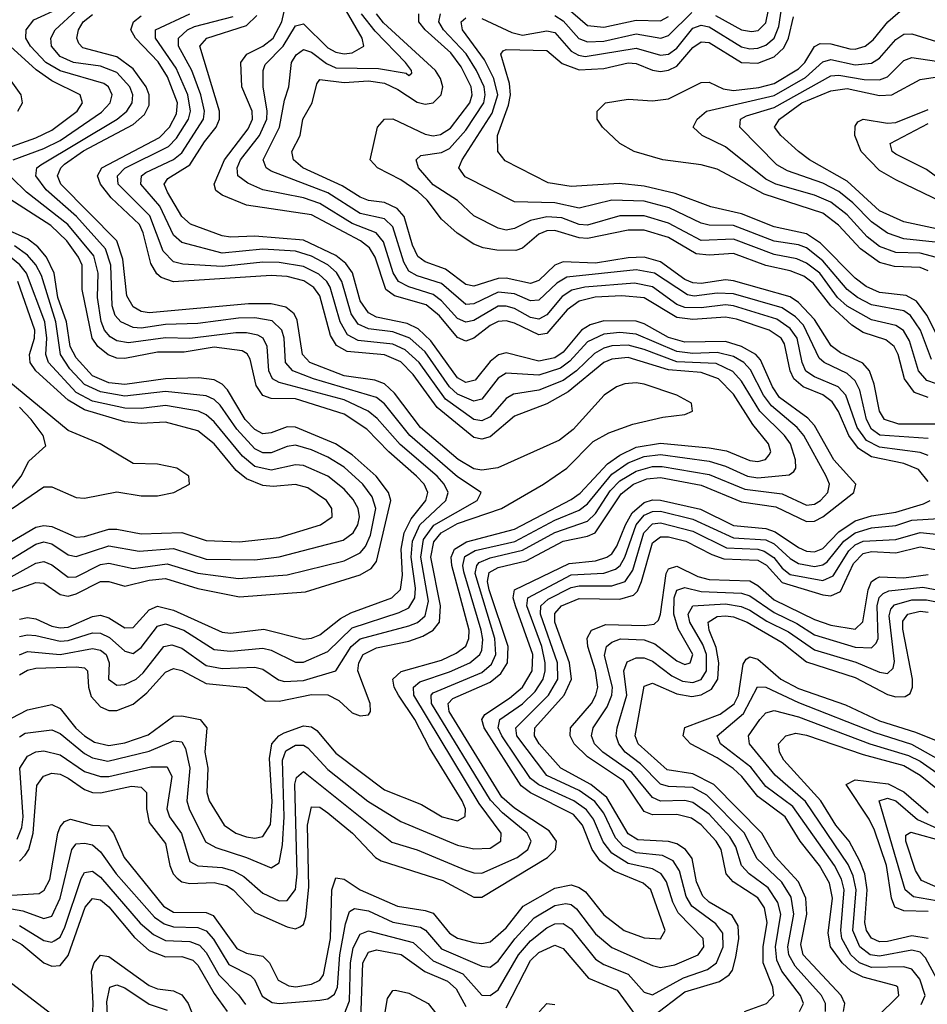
# Model space of a CAD drawing. Header units: inches. Extents: x 990535 to 1117859, y 769386 to 892122.
# Tile 290 of 656: x 1041711 to 1043948, y 872928 to 875355. Entities that reach past the tile are written whole.
import ezdxf

# ---------------------------------------------------------------- set-up
doc = ezdxf.new("R2010")
doc.units = ezdxf.units.IN
doc.header["$MEASUREMENT"] = 0
doc.layers.add('B0847', color=7, linetype='Continuous')

msp = doc.modelspace()

# ---------------------------------------------------------------- linework, layer by layer
at = {"layer": 'B0847', "color": 5}
for points, elevation in [([(1043950, 874216.9), (1043926.3, 874246.3), (1043890, 874261.4), (1043810, 874277.5), (1043777.8, 874297.8), (1043754, 874330), (1043729, 874389), (1043713.4, 874413.4), (1043690.1, 874430.1), (1043641.8, 874450), (1043618.9, 874470), (1043610, 874490), (1043596.1, 874556.1), (1043587.9, 874570), (1043557.6, 874590), (1043477.3, 874617.3), (1043450, 874622.2), (1043370, 874615.9), (1043330, 874621), (1043250, 874669.6), (1043194.7, 874674.7), (1043128.9, 874671.1), (1043090, 874661.2), (1043059.7, 874640.3), (1043010, 874581.3), (1042990, 874578.1), (1042930, 874607.3), (1042910, 874612.9), (1042890, 874611.3), (1042870, 874601.5), (1042830, 874570.4), (1042810, 874562.9), (1042790, 874571.8), (1042745.1, 874625.1), (1042712.1, 874652.1), (1042634.6, 874674.6), (1042612.8, 874690), (1042586.4, 874770), (1042572.7, 874792.7), (1042550.6, 874810), (1042430, 874874.4), (1042270, 874897.8), (1042210, 874922.4), (1042194.2, 874934.2), (1042189.9, 874950), (1042215, 875010), (1042274, 875086), (1042284, 875110), (1042283.9, 875130), (1042257.9, 875190), (1042255.4, 875250), (1042270.3, 875270), (1042310, 875290.2), (1042335.3, 875310), (1042356.7, 875350), (1042370, 875408.7)], 3580), ([(1043425.8, 875365.8), (1043490, 875330.5), (1043514.1, 875325.9), (1043531.2, 875328.8), (1043550, 875347.2), (1043563.8, 875416.2)], 3460), ([(1041694.2, 875010), (1041770, 875037.8), (1041810, 875057.5), (1041912.5, 875127.5), (1041933.8, 875150), (1041938.6, 875170), (1041929.1, 875190), (1041917.6, 875197.6), (1041810, 875229.3), (1041775.1, 875250), (1041737.5, 875290), (1041725.6, 875310), (1041726.3, 875330), (1041745.3, 875354.7), (1041810, 875384.5)], 3760), ([(1042850, 875358.5), (1042923.9, 875323.9), (1042950, 875317.1), (1043010, 875327.7), (1043030, 875323.3), (1043070, 875277.8), (1043087.6, 875267.6), (1043104.7, 875264.7), (1043230, 875284.8), (1043290, 875267.8), (1043310, 875270.3), (1043330, 875284.9), (1043370, 875334.2), (1043390, 875341.6), (1043410, 875337.9), (1043490, 875288.6), (1043510, 875283.5), (1043530, 875284.6), (1043550, 875292.3), (1043570.3, 875310), (1043581.6, 875338.4), (1043590, 875392.3)], 3440), ([(1043050, 875392.5), (1043110, 875341), (1043150, 875336.8), (1043230, 875354.2), (1043290, 875352.5), (1043310, 875363.4)], 3480), ([(1043950, 874735.9), (1043930, 874744.6), (1043867.2, 874747.2), (1043830, 874756.3), (1043783.2, 874790), (1043728.9, 874848.9), (1043690, 874878.2), (1043545.2, 874925.2), (1043430, 874986.4), (1043390, 874997.7), (1043295.6, 875010), (1043224.8, 875030), (1043189.8, 875050), (1043147.5, 875090), (1043134.1, 875110), (1043133.9, 875130), (1043154.3, 875150), (1043210, 875159.2), (1043270, 875155.5), (1043310, 875159.9), (1043390, 875200.1), (1043410, 875201), (1043444.7, 875184.7), (1043470, 875181), (1043532.3, 875187.7), (1043570, 875197.7), (1043630, 875233.9), (1043646.2, 875250), (1043670, 875288.7), (1043683.5, 875296.5), (1043710, 875295.9), (1043756.8, 875283.2), (1043770, 875282.5), (1043794.3, 875290), (1043814.3, 875305.7), (1043850.3, 875349.7), (1043892.9, 875387.1)], 3380), ([(1041690, 873633.2), (1041730, 873654), (1041790, 873667.1), (1041810, 873657.4), (1041848.7, 873608.7), (1041870, 873589.6), (1041894.7, 873574.7), (1041930, 873566.2), (1041970, 873572.7), (1042027.4, 873592.6), (1042090, 873638), (1042110, 873639.5), (1042155.1, 873630), (1042171.9, 873610), (1042166.6, 873550), (1042173.9, 873510), (1042171.8, 873450), (1042177.9, 873430), (1042214.4, 873370), (1042243.6, 873350), (1042270, 873340.6), (1042290, 873337.7), (1042310, 873341.8), (1042328.8, 873371.2), (1042332.7, 873427.3), (1042326, 873534), (1042332.1, 873570), (1042349.4, 873590), (1042362.3, 873597.7), (1042410, 873614.4), (1042430, 873612.3), (1042443.3, 873603.3), (1042490, 873547.4), (1042610, 873456.5), (1042700.6, 873420.6), (1042751.8, 873390), (1042790, 873380.5), (1042808.9, 873391.1), (1042809.2, 873410), (1042800.9, 873430), (1042720.7, 873560.7), (1042684.2, 873630), (1042644, 873690), (1042633.2, 873710), (1042630.5, 873729.5), (1042651.1, 873748.9), (1042750, 873776.5), (1042786.7, 873793.3), (1042810, 873810.6), (1042818, 873830), (1042818.3, 873850), (1042775.6, 874010), (1042773.7, 874030), (1042782.1, 874050), (1042811.7, 874068.3), (1042930, 874099.4), (1043070, 874172.6), (1043092.3, 874187.7), (1043159.5, 874260.5), (1043190, 874282.1), (1043230, 874301.6), (1043290, 874311.2), (1043410, 874300.2), (1043452.8, 874292.8), (1043510, 874268.5), (1043530, 874265.8), (1043549.3, 874270.7), (1043557.8, 874282.2), (1043561.7, 874290), (1043556.1, 874310), (1043517.3, 874357.3), (1043470, 874431.8), (1043432.7, 874470), (1043390, 874485.6), (1043310, 874492.4), (1043210, 874522.6), (1043170, 874518.5), (1043150, 874510), (1043062.3, 874437.7), (1043010, 874408.2), (1042930, 874377.7), (1042870, 874327.1), (1042850, 874321.5), (1042830, 874325.7), (1042739.2, 874399.2), (1042680.8, 874480.8), (1042650, 874511.8), (1042610, 874529.2), (1042517.4, 874537.4), (1042491.7, 874551.7), (1042476.9, 874576.9), (1042450, 874674.9), (1042435.2, 874695.2), (1042411.2, 874711.2), (1042370, 874722.1), (1042330, 874724.6), (1042090, 874708.9), (1042059.6, 874719.6), (1042048.6, 874728.6), (1042034.2, 874754.2), (1042015.2, 874830), (1042005.7, 874850), (1041936.3, 874916.3), (1041910, 874950), (1041902.1, 874970), (1041913.1, 874990), (1042055, 875065), (1042080.1, 875090), (1042097.1, 875122.9), (1042099.4, 875150), (1042074.7, 875214.7), (1042051.7, 875251.7), (1041995.8, 875310), (1041984.2, 875330), (1041991.2, 875350), (1042010, 875364.3)], 3680), ([(1041704.5, 873335.5), (1041715.7, 873364.3), (1041719.2, 873390), (1041710.8, 873510), (1041730, 873539.7), (1041750, 873550.3), (1041770, 873553.1), (1041810, 873542.9), (1041870, 873502.4), (1041910, 873489.4), (1041930, 873490), (1042033.8, 873513.8), (1042073.7, 873513.7), (1042085.6, 873490), (1042073.3, 873410), (1042080.2, 873390), (1042109, 873349), (1042130, 873280.3), (1042149.8, 873269.8), (1042210, 873265.4), (1042237.3, 873257.3), (1042263, 873243), (1042310, 873202), (1042350, 873183.5), (1042370, 873183.8), (1042390, 873211.3), (1042394.3, 873250), (1042389.1, 873470.9), (1042392.6, 873487.4), (1042410, 873501.8), (1042627.9, 873327.9), (1042690, 873308.8), (1042810, 873259.2), (1042830, 873252.4), (1042850, 873251.8), (1042937, 873290), (1042963.4, 873310), (1042971.2, 873330), (1042961.7, 873350), (1042900.3, 873400.3), (1042871.2, 873431.2), (1042725.9, 873670), (1042724.8, 873690), (1042730, 873696), (1042850, 873746.3), (1042873.2, 873766.8), (1042884.2, 873790), (1042881.7, 873830), (1042833.4, 873990), (1042837.1, 874010), (1042843.2, 874016.8), (1042870, 874028.7), (1042950, 874047.2), (1043030, 874090.8), (1043110, 874118.9), (1043130, 874138.3), (1043166.3, 874193.7), (1043190, 874218.7), (1043230, 874242.7), (1043270, 874253.8), (1043294.2, 874254.2), (1043410, 874233.9), (1043497.9, 874197.9), (1043590, 874186.3), (1043650, 874158.2), (1043670, 874160.9), (1043684.8, 874170), (1043702.5, 874190), (1043706.7, 874210), (1043698.7, 874230), (1043643.2, 874330), (1043626.6, 874350), (1043563.4, 874403.4), (1043544.2, 874430), (1043512.3, 874492.3), (1043495.7, 874510), (1043470, 874525), (1043430, 874535), (1043370, 874532.4), (1043330, 874537.6), (1043230, 874580), (1043190, 874584.1), (1043150, 874580), (1043110, 874560.8), (1043066.8, 874513.2), (1043043.5, 874496.5), (1042990, 874478.8), (1042910, 874483.5), (1042890, 874471.9), (1042850, 874419.6), (1042830, 874414.9), (1042790, 874431.8), (1042770.2, 874450), (1042710, 874536.2), (1042672.4, 874570), (1042630, 874585.6), (1042570, 874592.8), (1042545, 874605), (1042527.7, 874630), (1042504.9, 874710), (1042491.7, 874731.7), (1042470, 874750.7), (1042430, 874772.1), (1042390, 874784.4), (1042310, 874789.5), (1042210, 874779.7), (1042110, 874805.8), (1042090, 874824.3), (1042055.7, 874895.7), (1042009, 874950), (1042010.5, 874970), (1042021.3, 874978.7), (1042089.4, 875010.6), (1042110, 875027.3), (1042163.4, 875110), (1042166.1, 875130), (1042157.1, 875170), (1042135.2, 875230), (1042102.1, 875290), (1042102.3, 875310), (1042123.9, 875330), (1042141.6, 875338.4), (1042237.1, 875362.9)], 3640), ([(1041710, 873789.3), (1041730, 873797.5), (1041810, 873790.7), (1041890, 873805.4), (1041910, 873801.1), (1041923.9, 873790), (1041930.7, 873770), (1041929.8, 873729.8), (1041950, 873714.9), (1041970, 873716.6), (1041997.5, 873730), (1042014.8, 873745.2), (1042066.2, 873810), (1042085.8, 873814.2), (1042110, 873805.7), (1042170, 873763.5), (1042210, 873755.5), (1042290, 873759.4), (1042310, 873754.1), (1042348.1, 873728), (1042363.5, 873723.5), (1042410, 873726.5), (1042489.9, 873750), (1042527.5, 873810), (1042550, 873829.4), (1042670, 873860.9), (1042690.9, 873869.1), (1042710, 873886.1), (1042718, 873922), (1042699.6, 874030), (1042706.2, 874073.8), (1042731, 874109), (1042838.1, 874170), (1042848.3, 874190), (1042790, 874228.7), (1042672.1, 874330), (1042610, 874408.3), (1042590, 874423.7), (1042434.4, 874470), (1042383.5, 874490), (1042365.9, 874510), (1042362.3, 874570), (1042356.7, 874590), (1042332.7, 874612.7), (1042290, 874620.3), (1042250, 874619.3), (1042150, 874606), (1042070, 874603.5), (1042010, 874595.1), (1041990, 874596.8), (1041959.5, 874610), (1041946, 874626), (1041938.4, 874650), (1041935.3, 874750), (1041922.3, 874790), (1041850.3, 874870.3), (1041776, 874936), (1041750.5, 874970), (1041752.6, 874990), (1041762.3, 874997.7), (1041950.8, 875110), (1041974.7, 875130), (1041987.5, 875150), (1041989.5, 875170), (1041982.4, 875190), (1041950, 875225.2), (1041910, 875240.9), (1041842.8, 875250), (1041810, 875264.2), (1041788.8, 875290), (1041786.9, 875310), (1041798, 875330), (1041850, 875378)], 3740), ([(1041710, 873587.2), (1041723.7, 873596.3), (1041790, 873605.1), (1041810, 873595.3), (1041870, 873546.3), (1041890, 873536), (1041927.8, 873527.8), (1042030, 873552.2), (1042090, 873577.6), (1042110, 873574.9), (1042119.2, 873559.1), (1042130.3, 873510), (1042122.5, 873430), (1042128.1, 873410), (1042168.9, 873328.9), (1042194.4, 873314.4), (1042270, 873290), (1042330, 873264.7), (1042350, 873276.8), (1042358.5, 873321.5), (1042362.8, 873390), (1042358.1, 873530), (1042366.8, 873553.2), (1042390, 873567.1), (1042410, 873567.2), (1042420.5, 873560.5), (1042470, 873507.3), (1042568.5, 873428.5), (1042650, 873378.4), (1042790, 873320.6), (1042830, 873311.3), (1042870, 873313.2), (1042896.6, 873330), (1042897.6, 873350), (1042843, 873423), (1042682.1, 873690), (1042681.4, 873710), (1042696.6, 873723.4), (1042770, 873747.8), (1042820.3, 873770), (1042845.1, 873790), (1042850, 873801), (1042852.4, 873827.6), (1042848.2, 873850), (1042805.7, 873994.3), (1042803.1, 874010), (1042807.8, 874032.2), (1042832.9, 874047.1), (1042931, 874069), (1043030, 874121.4), (1043090, 874146.1), (1043110, 874161.6), (1043170, 874235.3), (1043210, 874262.7), (1043250, 874278.3), (1043290, 874283.2), (1043410, 874266.6), (1043450, 874254.4), (1043504.3, 874230), (1043530, 874225.5), (1043607, 874233), (1043618.7, 874241.3), (1043623.4, 874250), (1043622.8, 874270), (1043610.2, 874310), (1043595.9, 874330), (1043535, 874390), (1043490, 874464.3), (1043468.3, 874488.3), (1043427.7, 874507.7), (1043330, 874512.2), (1043250, 874542.6), (1043210, 874552.7), (1043170, 874551.2), (1043150, 874545.6), (1043127.3, 874532.7), (1043082.7, 874490), (1043050, 874466.1), (1042990, 874441.7), (1042927.9, 874432.1), (1042910, 874421.4), (1042870, 874376.1), (1042850, 874366.3), (1042830, 874369.5), (1042760.1, 874420.1), (1042694.9, 874510), (1042661.1, 874541.1), (1042630, 874555.4), (1042544.6, 874564.6), (1042518.5, 874578.5), (1042500.6, 874610), (1042476.1, 874696.1), (1042468, 874710), (1042448.2, 874728.2), (1042410, 874746.6), (1042350, 874757), (1042310, 874757.3), (1042210, 874746.7), (1042112.8, 874752.8), (1042090, 874758.5), (1042064.5, 874784.5), (1042031.5, 874871.5), (1041953.2, 874950), (1041951.3, 874970), (1041970, 874989), (1042077.4, 875042.6), (1042097.2, 875062.8), (1042126.4, 875110), (1042131.7, 875130), (1042124.7, 875170), (1042096, 875236), (1042045.7, 875310), (1042045.3, 875330), (1042130, 875369.7)], 3660), ([(1041710, 873740.3), (1041730, 873751.9), (1041750, 873756.8), (1041850, 873760.3), (1041870, 873757.3), (1041877.8, 873750), (1041880, 873710), (1041886.5, 873686.5), (1041910, 873661.1), (1041930, 873652.6), (1041950, 873652.5), (1041990, 873667.6), (1042024.1, 873695.9), (1042070, 873747), (1042090, 873755.5), (1042110, 873750.9), (1042170, 873718.8), (1042269.3, 873709.3), (1042315.8, 873675.8), (1042350, 873675.3), (1042430, 873691.8), (1042470, 873690.8), (1042497.1, 873677.1), (1042530, 873646.9), (1042550, 873638.9), (1042570, 873641.7), (1042575.3, 873650), (1042574.2, 873670), (1042544.1, 873750), (1042546.4, 873770), (1042557, 873790), (1042590, 873806.6), (1042670, 873823.5), (1042704.4, 873835.6), (1042730, 873850.1), (1042745, 873870), (1042747.8, 873910), (1042723.9, 874030), (1042731.7, 874068.3), (1042749.4, 874090.6), (1042790, 874113.5), (1042897.9, 874150), (1043001.8, 874210), (1043059.4, 874250), (1043124.3, 874315.7), (1043162.8, 874337.2), (1043221.5, 874358.5), (1043295.5, 874375.5), (1043350, 874382.2), (1043369, 874390), (1043366.2, 874410), (1043330.7, 874430), (1043250, 874457), (1043230, 874460.4), (1043202.4, 874457.6), (1043181.6, 874450), (1043151.5, 874430), (1043075, 874345), (1043041.5, 874318.5), (1042889.2, 874250.8), (1042850, 874244.4), (1042830, 874248.3), (1042791.2, 874271.2), (1042698.2, 874350), (1042634.7, 874434.7), (1042610, 874457.3), (1042586.3, 874466.3), (1042510, 874476.9), (1042425.5, 874510), (1042407.8, 874530), (1042394.9, 874614.9), (1042386.8, 874630), (1042366.4, 874646.4), (1042330, 874654.9), (1042274.7, 874654.7), (1042030, 874632.7), (1042010, 874635.9), (1041990, 874647.4), (1041974.5, 874674.5), (1041964.7, 874764.7), (1041949.8, 874810), (1041811.8, 874950), (1041804, 874970), (1041811.7, 874990), (1041821.3, 874998.7), (1041867.9, 875032.1), (1041990, 875096.8), (1042018.3, 875121.7), (1042030, 875144.8), (1042029.8, 875170), (1042021.9, 875190), (1041990, 875234.2), (1041950, 875263.8), (1041866.1, 875286.1), (1041856.2, 875296.2), (1041851.5, 875310), (1041855.3, 875330), (1041867.3, 875350), (1041890, 875368.2)], 3720), ([(1041710, 873281.3), (1041724.4, 873295.6), (1041732.9, 873310), (1041744.1, 873350), (1041752.6, 873467.4), (1041769.5, 873490.5), (1041790, 873498.2), (1041810, 873495.2), (1041830, 873485.7), (1041870, 873457.4), (1041890, 873450.3), (1041910, 873449.5), (1041986.2, 873466.2), (1042010, 873463.7), (1042023.4, 873450), (1042023.4, 873410), (1042030, 873376.3), (1042070, 873324.8), (1042080.9, 873270), (1042088.7, 873250), (1042099.1, 873239.1), (1042110, 873230.3), (1042130, 873225.9), (1042190, 873228.4), (1042220.6, 873220.6), (1042237.1, 873210), (1042290, 873154.4), (1042370, 873118.8), (1042390, 873114.1), (1042401.3, 873118.7), (1042410, 873124.8), (1042416.1, 873143.9), (1042423.1, 873216.9), (1042419.6, 873370), (1042430, 873414.7), (1042450, 873414.2), (1042470, 873400.3), (1042531, 873350), (1042587.2, 873290), (1042601.6, 873281.6), (1042753.4, 873233.4), (1042830, 873191.9), (1042850, 873191.9), (1043011.7, 873290), (1043031.4, 873310), (1043033.8, 873330), (1043015.5, 873355.5), (1042930, 873411.3), (1042898.9, 873438.9), (1042768.8, 873650), (1042766.9, 873670), (1042778.3, 873681.7), (1042870, 873721.9), (1042896.2, 873743.8), (1042912.8, 873770), (1042914.6, 873810), (1042867.9, 873950), (1042863.6, 873970), (1042867.7, 873992.3), (1042890, 874004.6), (1042958.7, 874021.3), (1043050, 874070), (1043110, 874082.3), (1043129.3, 874090.7), (1043193.4, 874186.6), (1043223.2, 874210), (1043256.7, 874223.3), (1043290, 874226.5), (1043390, 874207.6), (1043490, 874166.6), (1043574.1, 874154.1), (1043650, 874118.1), (1043670, 874119), (1043690, 874129.6), (1043766.9, 874190), (1043771.7, 874210), (1043717.6, 874270), (1043670, 874354.7), (1043652.9, 874372.9), (1043583.8, 874423.8), (1043565.9, 874450), (1043536.7, 874516.7), (1043524.8, 874530), (1043489.5, 874549.5), (1043450, 874562.3), (1043350, 874560.3), (1043310, 874572), (1043250, 874605.2), (1043230, 874611.7), (1043150, 874612.5), (1043116.6, 874603.4), (1043095.2, 874590), (1043050, 874535.8), (1043030, 874521.4), (1042990, 874513.2), (1042910, 874534), (1042890.8, 874529.2), (1042870, 874512.3), (1042833.5, 874466.5), (1042810, 874461.1), (1042790, 874472.3), (1042723.9, 874563.9), (1042693.1, 874593.1), (1042666, 874606), (1042590, 874622.2), (1042570, 874632.2), (1042550, 874662.2), (1042531.1, 874731.1), (1042514.3, 874754.3), (1042490, 874773.7), (1042410, 874812.1), (1042290, 874821.7), (1042230, 874818.8), (1042210, 874822), (1042131.2, 874851.2), (1042110.1, 874870.1), (1042074.6, 874930), (1042066.8, 874950), (1042075.9, 874964.1), (1042130, 874997.5), (1042165.8, 875054.2), (1042194.5, 875090), (1042203.3, 875110), (1042203, 875130), (1042154.5, 875290), (1042171.8, 875310), (1042270, 875340.7), (1042294.8, 875365.2)], 3620), ([(1043950, 874280.8), (1043930, 874288.5), (1043830, 874301.2), (1043797.7, 874317.7), (1043774.6, 874350), (1043747, 874430), (1043728.4, 874450), (1043670, 874474.6), (1043648.6, 874488.6), (1043639, 874510), (1043626.6, 874570), (1043610, 874594.1), (1043576.6, 874616.6), (1043470, 874649.8), (1043450, 874652.2), (1043390, 874645), (1043350, 874646.1), (1043330, 874653.4), (1043270, 874696.5), (1043226.1, 874706.1), (1043103.8, 874696.2), (1043071.3, 874688.7), (1043047.4, 874672.6), (1043010, 874627.9), (1042990, 874617.1), (1042970, 874621.3), (1042930, 874642.9), (1042910, 874649.2), (1042890, 874648.9), (1042830, 874614), (1042810, 874609.3), (1042790, 874618.9), (1042750, 874662.4), (1042730, 874677.7), (1042670, 874696.5), (1042644.5, 874710), (1042631.1, 874731.1), (1042607.4, 874807.4), (1042589.4, 874829.4), (1042530, 874853.2), (1042450, 874902), (1042410, 874916.2), (1042310, 874935.6), (1042272.6, 874952.6), (1042248.2, 874970), (1042247, 874990), (1042254.7, 875010), (1042302, 875070), (1042319.6, 875110), (1042320.8, 875130), (1042310.5, 875190), (1042310.3, 875230), (1042315.6, 875244.4), (1042360, 875290), (1042390, 875340.1), (1042410, 875344.7), (1042470, 875286), (1042490, 875275), (1042510, 875271), (1042530, 875273.5), (1042559, 875290), (1042554.9, 875310), (1042515.8, 875375.8)], 3560), ([(1043950, 874322.7), (1043830.7, 874330.7), (1043810, 874345.7), (1043797.9, 874370), (1043781.8, 874441.8), (1043770, 874464.9), (1043750, 874482.7), (1043693.5, 874510), (1043680.9, 874520.9), (1043642.3, 874602.3), (1043622.9, 874622.9), (1043590, 874645), (1043470, 874679.7), (1043430, 874681.2), (1043373.4, 874673.4), (1043356.7, 874676.7), (1043275.1, 874730), (1043230, 874738.4), (1043059.5, 874720.5), (1043034.5, 874705.5), (1042990, 874664), (1042970, 874662.1), (1042930, 874679.2), (1042890, 874683.8), (1042830, 874654.5), (1042810, 874653.2), (1042750, 874705), (1042690, 874723.5), (1042670, 874735.4), (1042657.3, 874757.3), (1042630, 874844.8), (1042610, 874864.3), (1042550, 874877.3), (1042470, 874928.4), (1042330, 874982.1), (1042318, 874990), (1042310.6, 875010), (1042350.8, 875090), (1042363, 875157), (1042374, 875190), (1042380.4, 875250), (1042391.7, 875268.3), (1042410, 875282.1), (1042430, 875275.2), (1042466.9, 875246.9), (1042490, 875236.9), (1042594.6, 875234.6), (1042663, 875223), (1042670, 875218), (1042676.9, 875223.1), (1042676.5, 875230), (1042661.4, 875250), (1042587, 875327), (1042552.9, 875370)], 3540), ([(1043970, 874358.2), (1043877.9, 874357.9), (1043842.5, 874370), (1043829.8, 874390), (1043816.8, 874456.8), (1043805.4, 874490), (1043788.6, 874508.6), (1043734.1, 874534.1), (1043711.1, 874551.1), (1043670, 874615.9), (1043630, 874657.7), (1043610, 874671.7), (1043470, 874711.3), (1043450, 874713.6), (1043390, 874705.1), (1043370, 874706.4), (1043350, 874714.9), (1043290, 874758.7), (1043250, 874770.1), (1043210, 874768.2), (1043130, 874754.9), (1043050, 874757.9), (1043030, 874750), (1042990, 874712.2), (1042970, 874705.2), (1042910, 874718.3), (1042890, 874717.3), (1042830, 874698), (1042810, 874702.6), (1042760.2, 874740.2), (1042710, 874758.1), (1042691.8, 874771.8), (1042679.1, 874799.1), (1042658.4, 874870), (1042640.8, 874890), (1042610, 874904.2), (1042570, 874909.6), (1042550, 874918.1), (1042505.7, 874945.7), (1042408.5, 874990), (1042385.5, 875010), (1042381, 875030), (1042401.8, 875070), (1042408.8, 875110), (1042431.1, 875150), (1042442.9, 875197.1), (1042450, 875207.5), (1042510, 875200.7), (1042570, 875204.8), (1042610, 875198.5), (1042643, 875183), (1042690, 875152.2), (1042710, 875146.6), (1042730, 875150.3), (1042749.1, 875170), (1042753.2, 875190), (1042748.2, 875210), (1042735.6, 875230), (1042607.5, 875347.5), (1042590.2, 875370)], 3520), ([(1043950, 874424.1), (1043915.9, 874435.9), (1043891.5, 874470), (1043875.6, 874530), (1043865.9, 874550), (1043845.8, 874565.8), (1043790, 874584.1), (1043762, 874602), (1043710, 874649.8), (1043666.1, 874706.1), (1043643.2, 874723.2), (1043610, 874736), (1043550, 874749.6), (1043470, 874778.8), (1043410, 874774.7), (1043378, 874778), (1043310, 874817.9), (1043250, 874836.4), (1043210, 874836), (1043110, 874815.7), (1043090, 874817.7), (1043030, 874835.9), (1043010, 874834.9), (1042990, 874826.9), (1042950, 874792), (1042933.4, 874786.6), (1042886.8, 874786.8), (1042853, 874793), (1042830, 874802), (1042788.8, 874828.8), (1042750, 874863.5), (1042714.6, 874910), (1042691.8, 874931.8), (1042650, 874960.6), (1042592.2, 874990), (1042574.5, 875010), (1042592.6, 875090), (1042609.7, 875110.3), (1042630, 875110.6), (1042710, 875072.9), (1042730, 875069.1), (1042748.2, 875071.8), (1042772.2, 875087.8), (1042820.1, 875150), (1042825.8, 875170), (1042823.7, 875190), (1042799, 875239), (1042773.2, 875273.2), (1042710.2, 875330), (1042694.8, 875350), (1042694.8, 875370)], 3480), ([(1043970, 874457.9), (1043946.2, 874466.2), (1043925.8, 874490), (1043903.8, 874563.8), (1043889, 874589), (1043870, 874601.3), (1043810, 874615.3), (1043750, 874649.4), (1043726.4, 874670), (1043682.9, 874730), (1043650, 874755.1), (1043625.9, 874765.9), (1043570, 874776.4), (1043470, 874813.9), (1043390, 874810.8), (1043310, 874853.8), (1043250, 874871.8), (1043190, 874871.4), (1043110, 874848.9), (1043090, 874850.2), (1043046.5, 874866.5), (1043010, 874869.5), (1042970, 874859.8), (1042930, 874840.1), (1042910, 874836.3), (1042890, 874841.2), (1042830, 874871.7), (1042789.5, 874909.5), (1042730, 874948.1), (1042693.5, 874990), (1042688, 875010), (1042699.7, 875020.3), (1042750, 875028), (1042770, 875038), (1042810, 875083), (1042854.7, 875150), (1042858.3, 875170), (1042855.4, 875190), (1042836.7, 875230), (1042811, 875271), (1042755.4, 875330), (1042743.9, 875350), (1042748, 875370)], 3460), ([(1043957.9, 874517.9), (1043931, 874590), (1043906.1, 874626.1), (1043890, 874637.6), (1043810, 874652.7), (1043775.9, 874670), (1043750, 874690), (1043690, 874760.8), (1043650, 874792.9), (1043630, 874800.6), (1043570, 874809.1), (1043470, 874848), (1043410, 874848.9), (1043390, 874853.8), (1043311.7, 874891.7), (1043250, 874907.9), (1043170, 874910), (1043090, 874890.7), (1043030, 874903.4), (1042930, 874905.8), (1042808.2, 874968.2), (1042793.2, 874990), (1042801.3, 875010), (1042875.1, 875124.9), (1042888.8, 875170), (1042879.1, 875210), (1042855.9, 875255.9), (1042801.7, 875330), (1042798.8, 875350), (1042810, 875359.4)], 3440), ([(1043986.8, 874546.8), (1043946.8, 874626.8), (1043921.3, 874661.3), (1043895.6, 874675.6), (1043830, 874682.8), (1043797.1, 874697.1), (1043770, 874718.4), (1043684.1, 874804.1), (1043650, 874827.2), (1043570, 874844.4), (1043490, 874876.8), (1043414.1, 874894.1), (1043326.4, 874926.4), (1043250, 874944.7), (1043188.4, 874951.6), (1043070, 874943.9), (1043013.3, 874953.3), (1042907.5, 875007.5), (1042888.8, 875030), (1042887.9, 875070), (1042915.6, 875144.4), (1042920, 875170), (1042917.8, 875197.8), (1042896.4, 875270), (1042901.9, 875278.1), (1042910, 875281.6), (1043010, 875279), (1043047.3, 875247.3), (1043090, 875231.9), (1043150, 875235.1), (1043210, 875248.6), (1043230, 875247.1), (1043270, 875230.9), (1043290, 875227.8), (1043310, 875231), (1043330, 875240.9), (1043370, 875286.4), (1043390, 875300.8), (1043410, 875298.7), (1043489.6, 875249.6), (1043530, 875248.1), (1043570, 875263.9), (1043593.9, 875286.1), (1043605.6, 875310), (1043617.6, 875362.4)], 3420), ([(1043030, 875365.1), (1043050, 875352.6), (1043088.9, 875308.9), (1043110, 875300.3), (1043150, 875302.5), (1043230, 875320.6), (1043290.5, 875309.5), (1043310, 875316.3), (1043367.2, 875372.8)], 3460), ([(1043970, 874768.6), (1043930, 874779.7), (1043870, 874781), (1043830, 874796.1), (1043799.9, 874819.9), (1043750, 874874.3), (1043710, 874905.5), (1043670, 874922.7), (1043574.2, 874950), (1043550, 874962), (1043450, 875041.6), (1043393.1, 875070), (1043371, 875090), (1043380.7, 875110), (1043403.1, 875130), (1043570, 875168), (1043647.5, 875212.4), (1043690, 875251), (1043710, 875257.2), (1043770, 875244.3), (1043810, 875248), (1043830, 875260.5), (1043870, 875306.4), (1043890, 875319.3), (1043910, 875320.3), (1043970, 875301.1)], 3360), ([(1041670, 875035.5), (1041750, 875063.9), (1041790, 875083.2), (1041852.2, 875130), (1041865.7, 875150), (1041859.9, 875170), (1041790, 875204.4), (1041751.5, 875231.5), (1041687.4, 875290)], 3780), ([(1043966.8, 874806.8), (1043890, 874814.7), (1043850, 874828.8), (1043810, 874857.2), (1043764, 874904), (1043730, 874931.5), (1043690, 874952.2), (1043603, 874983), (1043577.1, 874997.1), (1043485.3, 875090), (1043487.5, 875110), (1043501.8, 875118.2), (1043570, 875138.7), (1043710, 875217), (1043730, 875218.8), (1043791.9, 875208.1), (1043830, 875207.1), (1043850, 875214.1), (1043890, 875254.2), (1043910, 875262.2), (1043970, 875253.1)], 3340), ([(1043970, 874839.5), (1043890, 874857.2), (1043830, 874884.3), (1043750, 874956.8), (1043657.2, 875010), (1043630.4, 875030), (1043586.5, 875070), (1043571.4, 875090), (1043583, 875110), (1043638.5, 875150), (1043710, 875179.9), (1043750, 875185.5), (1043830, 875168.7), (1043860.3, 875170), (1043930, 875207.6), (1044010, 875219.7)], 3320), ([(1041705.8, 875130), (1041717.2, 875150), (1041714, 875170), (1041685.4, 875210)], 3820), ([(1044052.5, 874872.5), (1043870, 874960.2), (1043830, 874983.6), (1043784.7, 875030), (1043769.2, 875070), (1043770, 875092.6), (1043776.6, 875103.4), (1043790, 875109.6), (1043850, 875100.3), (1043870, 875102.1), (1043950, 875133.5)], 3280), ([(1044014.6, 874934.6), (1043945.9, 874985.9), (1043870, 875023.9), (1043861.3, 875030), (1043856.1, 875050), (1043950, 875099)], 3260), ([(1041710, 873834.6), (1041730, 873838.9), (1041750, 873837), (1041810, 873823.3), (1041830, 873825.2), (1041890, 873844), (1041910, 873843.3), (1041932.3, 873832.3), (1041970, 873798.6), (1041990, 873793.2), (1042010, 873807.6), (1042050, 873860.4), (1042070, 873865.6), (1042115.4, 873850), (1042190, 873803.1), (1042230, 873798.9), (1042310, 873805.9), (1042330, 873801.3), (1042390, 873771.2), (1042410, 873771.7), (1042470, 873797.9), (1042530, 873856), (1042646.1, 873893.9), (1042670, 873905.6), (1042684.9, 873930), (1042686.2, 873953.8), (1042675.5, 874030), (1042678.7, 874070), (1042696.9, 874110), (1042761.2, 874170), (1042766.4, 874190), (1042757.2, 874210), (1042739.8, 874230), (1042648.2, 874308.2), (1042591.9, 874371.9), (1042569.9, 874390), (1042510, 874418.1), (1042350, 874460.5), (1042333.5, 874470), (1042324.6, 874490), (1042320.5, 874550), (1042310.8, 874570), (1042297.7, 874577.7), (1042270, 874583.6), (1042243.1, 874583.1), (1042130, 874569.5), (1042070, 874570.8), (1041978.6, 874558.6), (1041950, 874563.4), (1041933.4, 874573.4), (1041919.4, 874590), (1041911.6, 874611.6), (1041902.7, 874670), (1041904.1, 874730), (1041893.2, 874773.2), (1041829.1, 874850), (1041727.1, 874930), (1041690, 874965.8)], 3760), ([(1041710, 873877.1), (1041730, 873881.4), (1041750, 873878.2), (1041790, 873859.9), (1041810, 873856.1), (1041830, 873858), (1041890, 873883.7), (1041910, 873887.5), (1041930, 873881), (1041970, 873856.1), (1041990, 873857.1), (1042030, 873900.8), (1042050, 873909.8), (1042090, 873900), (1042210, 873845.2), (1042230, 873842.8), (1042312.7, 873852.7), (1042410, 873828), (1042430, 873830.3), (1042450, 873839), (1042500.9, 873879.1), (1042526.8, 873893.2), (1042627.8, 873930), (1042649, 873951), (1042654.4, 873985.6), (1042651.2, 874050), (1042658.5, 874090), (1042675.3, 874124.7), (1042711.6, 874170), (1042716.8, 874190), (1042707.9, 874210), (1042688.6, 874230), (1042620.2, 874290), (1042565.9, 874345.9), (1042510, 874382.8), (1042390, 874420.4), (1042330, 874421.6), (1042310, 874428.5), (1042293.6, 874453.6), (1042278.7, 874518.7), (1042271.6, 874531.6), (1042259, 874539), (1042190, 874548.3), (1042115.8, 874535.8), (1042050, 874535.6), (1041970, 874520.1), (1041950, 874520.6), (1041928.9, 874528.9), (1041903.2, 874550), (1041889, 874570), (1041864.7, 874690), (1041864.7, 874750), (1041855.9, 874770), (1041826.4, 874810), (1041787.7, 874847.7), (1041665.8, 874925.8)], 3780), ([(1041690, 873946.8), (1041750, 873968.2), (1041770, 873966.5), (1041810, 873938.2), (1041830, 873934.1), (1041850, 873939.8), (1041910, 873970.4), (1041930, 873970.5), (1041970, 873958.8), (1042030, 873973.9), (1042070, 873977.4), (1042150, 873952.9), (1042252.4, 873932.4), (1042415.1, 873944.9), (1042550, 873986.7), (1042577.3, 874002.7), (1042590, 874019.6), (1042625.6, 874170), (1042620, 874190), (1042589.2, 874230), (1042530, 874282.2), (1042489.3, 874309.3), (1042390, 874350.5), (1042370, 874351.4), (1042330, 874336.6), (1042310, 874334.6), (1042290, 874345.1), (1042266.5, 874370), (1042222.7, 874442.7), (1042210, 874456.5), (1042190, 874467.1), (1042152, 874472), (1042070, 874470), (1041970, 874455.7), (1041930, 874460.3), (1041890, 874477.7), (1041850, 874521.6), (1041835.1, 874550), (1041826.3, 874610), (1041804.9, 874670), (1041795.8, 874730), (1041776.6, 874770), (1041755.3, 874795.3), (1041730, 874815.4), (1041630, 874858.5)], 3820), ([(1041650, 873960.2), (1041750, 874015.9), (1041770, 874019.7), (1041790, 874011.7), (1041830, 873980.7), (1041850, 873981.9), (1041910, 874012), (1041930, 874015.3), (1041990, 874002.5), (1042074, 874014), (1042150, 873990.6), (1042250, 873977.8), (1042370, 873986.5), (1042510, 874020.9), (1042550, 874040.9), (1042563, 874057), (1042575.6, 874084.4), (1042588.4, 874150), (1042579.4, 874179.4), (1042556.6, 874210), (1042510, 874252), (1042470, 874277.1), (1042430, 874295), (1042390, 874306.2), (1042370, 874303.5), (1042330, 874287.1), (1042310, 874287.7), (1042290, 874297.6), (1042245.8, 874345.8), (1042204.8, 874404.8), (1042190, 874418.8), (1042170, 874428.4), (1042070, 874438.7), (1041970, 874427.1), (1041910, 874437.5), (1041870, 874456.3), (1041834.3, 874494.3), (1041810.8, 874530), (1041799.8, 874610), (1041764.4, 874724.4), (1041750.5, 874750.5), (1041730, 874774.4), (1041698, 874798)], 3840), ([(1041650, 874001.7), (1041750, 874062.7), (1041770, 874068), (1041790, 874063), (1041830, 874035.7), (1041850, 874031.6), (1041930, 874058.6), (1042004.8, 874044.8), (1042090, 874051.5), (1042170, 874025.8), (1042290, 874023.5), (1042350, 874030.8), (1042507.5, 874072.5), (1042532.7, 874090), (1042544.2, 874110), (1042548.1, 874130), (1042544.9, 874150), (1042532.8, 874172.8), (1042510, 874197.8), (1042470, 874229.7), (1042410, 874256.1), (1042390, 874257.7), (1042330, 874244.5), (1042290, 874254), (1042259.4, 874279.4), (1042190, 874363.7), (1042170, 874380.9), (1042151, 874390), (1042070, 874404.2), (1042010, 874396.6), (1041970, 874397.2), (1041890, 874415), (1041850, 874436.5), (1041781.5, 874510), (1041775.2, 874530), (1041777.6, 874570), (1041772.7, 874610), (1041727.4, 874730), (1041711.1, 874751.1), (1041688.1, 874770)], 3860), ([(1041650, 874045.8), (1041750, 874104), (1041770, 874108.7), (1041790, 874105.7), (1041850, 874079.3), (1041870, 874081.1), (1041930, 874099.2), (1041950, 874099.7), (1042010, 874087.8), (1042110, 874091.5), (1042170, 874071.4), (1042252.2, 874067.8), (1042350, 874078.6), (1042452.3, 874110), (1042480.4, 874130), (1042479.9, 874150), (1042466.4, 874170), (1042420.9, 874200.9), (1042390, 874209.2), (1042335.3, 874204.7), (1042310, 874207.3), (1042270, 874223.1), (1042244.3, 874244.3), (1042190, 874309.9), (1042150, 874341.6), (1042070, 874363.1), (1042010, 874359.8), (1041970, 874363.7), (1041870, 874393.1), (1041830, 874417.4), (1041750.4, 874490), (1041736.2, 874510), (1041735, 874530), (1041746.9, 874570), (1041747.8, 874590), (1041705.6, 874710)], 3880), ([(1041691.8, 874150), (1041770, 874203.7), (1041790, 874204), (1041850, 874177.3), (1041870, 874175.5), (1041950, 874191.7), (1042010, 874181.5), (1042050, 874181.4), (1042090.8, 874190), (1042128.9, 874210), (1042127.5, 874230), (1042097.8, 874250), (1042050, 874259.6), (1041990, 874261.3), (1041908.5, 874310), (1041830, 874342.7), (1041683.5, 874463.5)], 3920), ([(1041690, 874199.3), (1041713.9, 874230), (1041733.3, 874266.7), (1041775.3, 874304.7), (1041768.1, 874330), (1041738.6, 874370), (1041710, 874399.8)], 3940), ([(1041690, 873197.2), (1041758.7, 873201.3), (1041770.8, 873209.2), (1041784.5, 873235.5), (1041804.6, 873350), (1041810, 873365.6), (1041821.3, 873378.7), (1041835.7, 873384.3), (1041890, 873369.6), (1041927.8, 873367.8), (1041942.1, 873350), (1041967.7, 873290), (1042064.7, 873170), (1042090, 873155.4), (1042170, 873154.4), (1042187.1, 873147.1), (1042245.5, 873065.5), (1042270, 873054.2), (1042310, 873046.9), (1042326.7, 873030), (1042347.9, 872987.9), (1042373.7, 872973.7), (1042391.6, 872971.6), (1042430, 872977.9), (1042450, 872987.7), (1042459, 873001), (1042476.7, 873090), (1042480.3, 873210), (1042490, 873239.8), (1042510, 873237), (1042550, 873210), (1042641.4, 873170), (1042710, 873159.7), (1042730, 873152.6), (1042770, 873103.5), (1042790, 873091.1), (1042830, 873080.5), (1042850, 873078.3), (1042870, 873082.3), (1042910, 873116.3), (1042951.5, 873170), (1043030, 873214.6), (1043070, 873222.5), (1043090, 873216.1), (1043105, 873205), (1043150, 873149.1), (1043200.9, 873110), (1043250, 873091.8), (1043290.3, 873089.7), (1043301.7, 873110), (1043266.3, 873210), (1043247.1, 873227.1), (1043176, 873256), (1043141.7, 873281.7), (1043121.7, 873310), (1043098.2, 873370), (1043075.8, 873395.8), (1042970, 873449.2), (1042946.6, 873466.6), (1042855.5, 873610), (1042850, 873630), (1042857.3, 873642.7), (1042917.5, 873682.5), (1042950, 873709.8), (1042974, 873750), (1042975.2, 873790), (1042932.7, 873910), (1042927.1, 873930), (1042930.5, 873950), (1043064.9, 874015.1), (1043130, 874021.1), (1043158, 874030), (1043170, 874038.8), (1043182.7, 874057.3), (1043203.4, 874110), (1043220.5, 874139.5), (1043250, 874164.8), (1043270, 874171.4), (1043290, 874171.1), (1043388.3, 874148.3), (1043470, 874108.6), (1043550, 874100.7), (1043572.5, 874092.5), (1043630, 874053.9), (1043650, 874045.5), (1043670, 874043.5), (1043690, 874051.4), (1043730, 874093.1), (1043770, 874119.7), (1043810, 874131.8), (1043870, 874140.9), (1043938.1, 874161.9), (1043954.5, 874170)], 3580), ([(1041690, 873163.5), (1041718.6, 873158.6), (1041770, 873139.4), (1041790, 873145.4), (1041810, 873189.5), (1041838.7, 873310), (1041850, 873323.3), (1041870, 873325.4), (1041890, 873321.4), (1041910, 873304.1), (1041948.2, 873250), (1042042.8, 873142.8), (1042066.8, 873126.8), (1042090, 873118.7), (1042150, 873117.5), (1042170, 873109.6), (1042188.3, 873088.3), (1042226.4, 873026.4), (1042279.5, 872999.5), (1042289.6, 872989.6), (1042308, 872948), (1042332.6, 872932.6), (1042350.5, 872930.5), (1042450, 872938.5), (1042470, 872941.7), (1042486.9, 872953.1), (1042494.1, 872970), (1042499.3, 873050), (1042513.4, 873126.6), (1042523.4, 873156.6), (1042535.8, 873164.2), (1042570, 873158.3), (1042630, 873130.9), (1042698.5, 873118.5), (1042711.2, 873111.2), (1042750, 873064.7), (1042850, 873022.4), (1042870, 873020.1), (1042890, 873034.6), (1042930.8, 873089.2), (1042978.3, 873141.7), (1043030, 873171.8), (1043056.5, 873176.5), (1043070, 873173.9), (1043083.1, 873163.1), (1043130, 873102.2), (1043170, 873068.5), (1043270, 873023.9), (1043290, 873018.6), (1043325.5, 873025.5), (1043383, 873050), (1043396.9, 873070), (1043395.3, 873090), (1043333.5, 873153.5), (1043320.1, 873180.1), (1043304.6, 873230), (1043291.9, 873250), (1043270, 873261.8), (1043210, 873275.4), (1043170, 873301), (1043148.6, 873328.6), (1043124.6, 873384.6), (1043107.8, 873407.8), (1043076.7, 873430), (1042990, 873468.8), (1042970, 873484.4), (1042899, 873590), (1042889.8, 873610), (1042894.4, 873630), (1042950, 873669.1), (1042980.9, 873699.1), (1043000.8, 873730), (1043005.8, 873750), (1043006.1, 873770), (1042997.2, 873810), (1042960.6, 873910), (1042963.4, 873930), (1043070, 873987.1), (1043150, 873991.1), (1043179.1, 874000.9), (1043190.5, 874009.5), (1043201.8, 874030), (1043230.3, 874110), (1043250, 874134), (1043270, 874143), (1043290, 874143.4), (1043370, 874124.4), (1043470, 874077.7), (1043550, 874073.1), (1043570, 874063.3), (1043610, 874026.9), (1043630, 874015.1), (1043670, 874007.6), (1043690, 874011.3), (1043701, 874019), (1043741.8, 874070), (1043770, 874090.6), (1043810, 874102.6), (1043870, 874108.2), (1043910, 874121.6), (1043990, 874126.4)], 3560), ([(1042510, 872903.3), (1042523.6, 872936.4), (1042526, 873030), (1042532.5, 873067.5), (1042550, 873101.3), (1042570, 873109.5), (1042680.5, 873080.5), (1042730, 873035), (1042803, 873003), (1042850, 872950.5), (1042870, 872949.7), (1042890, 872964), (1042940.3, 873050), (1042970, 873084.4), (1043010, 873116.7), (1043030, 873126.6), (1043050, 873127.4), (1043070, 873114.4), (1043130, 873039.2), (1043150, 873026), (1043210, 873002.6), (1043250, 872958.3), (1043270, 872951.5), (1043346.9, 872993.1), (1043406.1, 873013.9), (1043428.1, 873030), (1043444.8, 873070), (1043443.5, 873103.5), (1043426.6, 873126.6), (1043367.2, 873170), (1043353.7, 873193.7), (1043336.8, 873256.8), (1043321.4, 873281.4), (1043294.8, 873294.8), (1043230, 873301.8), (1043198.1, 873318.1), (1043178.9, 873338.9), (1043150, 873398.9), (1043128.1, 873428.1), (1043090, 873455.2), (1043010, 873492.1), (1042935.9, 873590), (1042933.6, 873610), (1043013.7, 873690), (1043036.9, 873730), (1043036.1, 873770), (1042994.3, 873890), (1042995.4, 873910), (1043013.4, 873926.6), (1043070, 873955.5), (1043090, 873960), (1043170, 873959.4), (1043202.8, 873970), (1043221.9, 873998.1), (1043248.6, 874090), (1043270, 874112.3), (1043290, 874114.7), (1043370, 874094.7), (1043453, 874053), (1043530, 874049.9), (1043545.5, 874045.5), (1043569.2, 874029.2), (1043590, 874002.8), (1043610, 873987.5), (1043690, 873972.8), (1043715.9, 873984.1), (1043754.3, 874045.7), (1043770, 874060.4), (1043790, 874069.7), (1043870, 874074), (1043930, 874091.5), (1044010, 874083.2)], 3540), ([(1043270, 872898.1), (1043350, 872959), (1043435.6, 872984.4), (1043459.3, 873000.7), (1043467.3, 873012.7), (1043475.4, 873044.6), (1043483, 873090), (1043481.7, 873121.7), (1043466.8, 873146.8), (1043410, 873180.3), (1043394.8, 873194.8), (1043379.2, 873230), (1043367.8, 873287.8), (1043352, 873310), (1043330, 873323.4), (1043310, 873329.1), (1043233.8, 873333.8), (1043210, 873348.1), (1043157.9, 873437.9), (1043118.7, 873470), (1043044.6, 873510), (1042991.2, 873570), (1042979.1, 873590), (1042980.4, 873610), (1043052.7, 873690), (1043070.8, 873730), (1043065.9, 873770), (1043029.5, 873870), (1043030, 873891.8), (1043045.7, 873910), (1043090, 873928.3), (1043190, 873926.8), (1043223.3, 873936.7), (1043233.2, 873946.8), (1043243.1, 873970), (1043270, 874065.6), (1043290, 874080.7), (1043310, 874080.7), (1043352.3, 874070), (1043416.7, 874036.7), (1043446.5, 874026.5), (1043530, 874023), (1043551, 874011), (1043590, 873968.2), (1043690, 873937.3), (1043710, 873935.3), (1043734.1, 873945.9), (1043765.4, 874014.6), (1043790, 874039), (1043810, 874044.2), (1043870, 874040.8), (1043930, 874055.7), (1044010, 874041.8)], 3520), ([(1043497.3, 872910), (1043551, 872930), (1043569.5, 872950), (1043567.1, 872970), (1043542.9, 873030), (1043543.1, 873070), (1043553.4, 873130), (1043546.2, 873166.2), (1043530, 873190.4), (1043469.3, 873230), (1043452.2, 873250), (1043439.5, 873310), (1043427.6, 873330), (1043390, 873370.4), (1043366.8, 873386.8), (1043330, 873395.6), (1043270, 873395.1), (1043250, 873403.8), (1043198.7, 873478.7), (1043110, 873537.8), (1043077.2, 873570), (1043067.3, 873590), (1043068.2, 873610), (1043119.7, 873670), (1043131, 873690), (1043135.7, 873710), (1043129.5, 873750), (1043110.7, 873810), (1043109.4, 873830.6), (1043120.3, 873850), (1043155.7, 873864.3), (1043250, 873862), (1043274.8, 873865.2), (1043285, 873875), (1043290, 873890), (1043304, 873990), (1043310, 874001.6), (1043330, 874007.9), (1043382.5, 873982.5), (1043410, 873975.1), (1043510, 873972.2), (1043530, 873960.7), (1043570, 873924.9), (1043670, 873876.3), (1043710, 873862.3), (1043770, 873853.1), (1043789.1, 873870.9), (1043801.7, 873950), (1043809.9, 873970.1), (1043821.9, 873978.1), (1043830, 873981.5), (1043890, 873979.5), (1043950, 873987.3)], 3480), ([(1043632.7, 872910), (1043642.4, 872930), (1043635.1, 872950), (1043589.5, 873009.5), (1043576.7, 873036.7), (1043573.9, 873070), (1043586.3, 873150), (1043579.1, 873179.1), (1043555.1, 873215.1), (1043509, 873250), (1043490, 873270), (1043476.1, 873316.1), (1043461.1, 873341.1), (1043410, 873396.8), (1043370, 873425.7), (1043350, 873430.8), (1043290, 873428.7), (1043270, 873437.8), (1043219.8, 873499.8), (1043147.8, 873550), (1043127.2, 873570), (1043119.8, 873590), (1043124.1, 873610), (1043158.5, 873661.5), (1043170.5, 873690), (1043171.7, 873710), (1043151.8, 873788.2), (1043157.2, 873810), (1043170, 873820.9), (1043191.3, 873828.7), (1043250, 873826.4), (1043276.3, 873816.3), (1043330, 873774.4), (1043350, 873765.6), (1043362.9, 873770), (1043370, 873790.5), (1043334, 873854), (1043322.8, 873890), (1043323.7, 873930), (1043330, 873948.6), (1043350, 873955.6), (1043390, 873945.5), (1043490, 873941.8), (1043510, 873934.7), (1043570, 873893.8), (1043626.5, 873866.5), (1043670, 873838.7), (1043770, 873808.6), (1043810, 873806.9), (1043821.8, 873818.2), (1043826.5, 873830), (1043823.8, 873910), (1043829, 873931), (1043839.2, 873940.8), (1043852.8, 873947.2), (1043936.3, 873956.3), (1044068, 873932)], 3460), ([(1043697.2, 872910), (1043697.2, 872930), (1043687.1, 872950), (1043621.8, 873021.8), (1043606.4, 873050), (1043604.3, 873070), (1043619.1, 873150), (1043611.9, 873191.9), (1043589, 873229), (1043527.5, 873287.5), (1043497, 873350), (1043404, 873444), (1043370, 873462.2), (1043310, 873464.9), (1043290, 873470.4), (1043241.1, 873521.1), (1043203.2, 873550), (1043187.3, 873570), (1043180.8, 873590), (1043182.9, 873610), (1043207.3, 873690), (1043199.9, 873750), (1043207.6, 873772.4), (1043230, 873782.2), (1043250, 873782.3), (1043270, 873773.6), (1043317.9, 873737.9), (1043344.5, 873724.5), (1043370, 873721.3), (1043390, 873728.8), (1043403.7, 873750), (1043403.5, 873790), (1043394.8, 873814.8), (1043362.6, 873870), (1043358.5, 873890), (1043370, 873910.3), (1043450, 873915.3), (1043488.8, 873908.8), (1043510, 873899.4), (1043552.3, 873872.3), (1043605.9, 873845.9), (1043670, 873801.6), (1043771.6, 873771.6), (1043830, 873746.5), (1043850, 873743.9), (1043863.2, 873756.8), (1043866.6, 873773.4), (1043854.1, 873885.9), (1043858.2, 873901.8), (1043866.9, 873913.1), (1043910, 873924.8), (1043945.5, 873925.5), (1044030, 873908.3)], 3440), ([(1043741, 872910), (1043744.2, 872930), (1043735.7, 872950), (1043641.5, 873050), (1043635.6, 873075.6), (1043650.4, 873150), (1043648.5, 873190), (1043630, 873230.2), (1043572.9, 873292.8), (1043539.5, 873350), (1043421.4, 873470), (1043370, 873496.5), (1043306.3, 873506.3), (1043234.9, 873570), (1043227.6, 873590), (1043250, 873712.2), (1043270, 873719.9), (1043330, 873693.5), (1043367.1, 873687.1), (1043390, 873690.6), (1043415.4, 873704.6), (1043431, 873730), (1043434, 873770), (1043427.4, 873807.4), (1043410.2, 873850), (1043407.8, 873870), (1043430, 873884), (1043450, 873886), (1043470, 873883.3), (1043503.3, 873870), (1043590, 873819.6), (1043650, 873772.2), (1043770, 873733.6), (1043850, 873692.2), (1043870, 873686.4), (1043893.3, 873686.7), (1043905.4, 873694.6), (1043911.6, 873710), (1043911.4, 873730), (1043887.4, 873852.6), (1043887.6, 873872.4), (1043899.9, 873890), (1043930, 873897.2), (1043950, 873894.7)], 3420), ([(1043823.3, 872896.7), (1043877.4, 872950), (1043875.3, 872970), (1043870, 872973.5), (1043790, 872995), (1043760.2, 873010), (1043738, 873030), (1043709, 873070), (1043703.2, 873103.2), (1043714.1, 873190), (1043706.8, 873226.8), (1043681.8, 873270), (1043634.2, 873330), (1043597.1, 873390), (1043530, 873440.7), (1043490.4, 873490), (1043469, 873509), (1043430, 873535.7), (1043363.8, 873570), (1043346.2, 873590), (1043349.8, 873610.2), (1043436.8, 873643.2), (1043471.4, 873668.6), (1043482.1, 873690), (1043493.8, 873766.2), (1043501.4, 873778.6), (1043510, 873784.8), (1043530, 873779.1), (1043586.6, 873730), (1043630, 873706.4), (1043746.2, 873666.2), (1043830, 873627), (1043918.9, 873598.9), (1043990.2, 873569.8)], 3380), ([(1043932.7, 872927.3), (1043942.8, 872950), (1043929.2, 872990), (1043910, 873014.5), (1043890, 873020.4), (1043810, 873018.8), (1043780.3, 873030), (1043759.1, 873050), (1043737.3, 873090), (1043734.6, 873110), (1043743.2, 873210), (1043736.6, 873236.6), (1043719.1, 873270), (1043616, 873416), (1043550, 873465.4), (1043512.8, 873512.8), (1043438.2, 873570), (1043429.5, 873590), (1043495, 873645), (1043529.3, 873710.7), (1043550, 873710.1), (1043630, 873671.9), (1043818.4, 873598.4), (1043909.1, 873569.1), (1044010, 873512.6)], 3360), ([(1043971.2, 872991.2), (1043943, 873043), (1043930, 873056.5), (1043910, 873061.8), (1043830, 873046.5), (1043807.1, 873050), (1043781.8, 873070), (1043764.3, 873110), (1043772.1, 873210), (1043765, 873245), (1043752.5, 873272.5), (1043647.7, 873427.7), (1043572.7, 873492.7), (1043509.5, 873570), (1043507.1, 873590), (1043534.6, 873630), (1043550, 873646.7), (1043570, 873652.2), (1043630, 873636.8), (1043806.1, 873570), (1043901.3, 873541.3), (1043930, 873527.1), (1044010, 873471.4)], 3340), ([(1043950, 873090), (1043910, 873096.8), (1043850, 873082.9), (1043830, 873082.4), (1043810, 873090.9), (1043797.5, 873110), (1043793.6, 873130), (1043799.9, 873210), (1043793.7, 873250), (1043781.1, 873281.1), (1043754.9, 873330), (1043722.4, 873370), (1043685.5, 873430), (1043594.3, 873530), (1043583.1, 873550), (1043581, 873570), (1043598.7, 873590), (1043623.8, 873596.2), (1043650, 873591.8), (1043790, 873543.9), (1043890, 873516.4), (1043930, 873493), (1043990, 873444.7)], 3320), ([(1043950, 873157.1), (1043890, 873158.4), (1043867.5, 873167.5), (1043859.6, 873190), (1043847.2, 873270), (1043817.7, 873357.7), (1043804.7, 873384.7), (1043748.1, 873470), (1043770, 873481.2), (1043851.2, 873471.2), (1043890, 873452.1), (1043950, 873400.3)], 3280), ([(1043970, 873183.6), (1043913.4, 873193.4), (1043893.2, 873210), (1043829, 873430), (1043850, 873436.2), (1043870, 873430), (1043923.6, 873383.6), (1043978.7, 873358.7)], 3260), ([(1044010, 873199.8), (1043933.3, 873233.3), (1043918.3, 873258.3), (1043894.9, 873330), (1043895.2, 873344.8), (1043907.4, 873352.6), (1043989.8, 873329.8)], 3240), ([(1041710, 873122.1), (1041770, 873085.4), (1041790, 873081.1), (1041795.8, 873084.2), (1041810, 873093.8), (1041821.9, 873118.1), (1041861.7, 873238.3), (1041870, 873252.9), (1041890, 873256.1), (1041910, 873241.9), (1042007.9, 873127.9), (1042040.1, 873100.1), (1042070, 873085.8), (1042130, 873082.7), (1042153.9, 873073.9), (1042170, 873055.7), (1042201.1, 873001.1), (1042250, 872951.7), (1042267.5, 872927.5)], 3540), ([(1041690, 873089.4), (1041715.9, 873075.9), (1041770, 873030.6), (1041790, 873022.2), (1041810, 873024.2), (1041830, 873048.8), (1041872.3, 873167.7), (1041890, 873189), (1041910, 873185.3), (1041930, 873168.3), (1041993.2, 873093.2), (1042030, 873060.8), (1042070, 873044.8), (1042110, 873046), (1042137.3, 873037.3), (1042150, 873024.8), (1042190, 872954.5), (1042222.1, 872910)], 3520), ([(1042551.5, 872890), (1042556.4, 873030), (1042570, 873056.7), (1042590, 873062.2), (1042650.8, 873050.8), (1042708.9, 873008.9), (1042765, 872985), (1042786.3, 872966.3), (1042810, 872922.6)], 3520), ([(1042910, 872919.7), (1042970, 873036), (1042990, 873055.5), (1043030, 873073.8), (1043050, 873065.8), (1043112.3, 872992.3), (1043183, 872963), (1043230, 872898.5)], 3520), ([(1041889.1, 872870.9), (1041891.9, 872930), (1041887.7, 873010), (1041894, 873030), (1041910, 873049.3), (1041930, 873046.3), (1042030, 872974.7), (1042050, 872966.4), (1042090, 872961.6), (1042110, 872951.7), (1042125.9, 872930), (1042149.3, 872870)], 3480), ([(1041470, 872903.8), (1041486, 872950), (1041507.4, 872992.6), (1041531.9, 873008.1), (1041550, 873006.5), (1041630, 872976), (1041670, 872983.6), (1041690, 872980.6), (1041790, 872904)], 3480), ([(1041929, 872869), (1041925.6, 872934.4), (1041932.5, 872970), (1041950, 872976.2), (1041970, 872968.6), (1042030, 872928.8), (1042074.1, 872914.1)], 3460), ([(1042601.5, 872850), (1042617.5, 872942.5), (1042630, 872962.3), (1042637, 872963), (1042670, 872955.4), (1042717.1, 872930), (1042784.9, 872844.9)], 3480), ([(1042990.8, 872909.2), (1043010, 872930.1), (1043030, 872928)], 3480)]:
    msp.add_lwpolyline(points, dxfattribs=dict(at, elevation=elevation))

doc.saveas('drawing.dxf')
